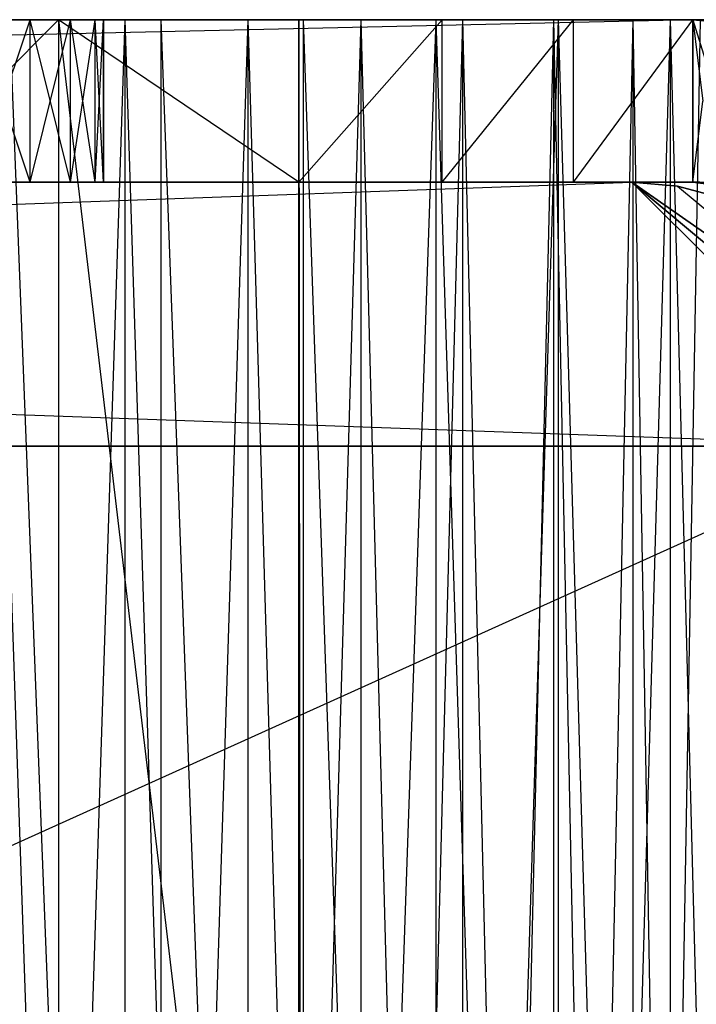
# Model space of a CAD drawing. Extents: x -125 to 125, y -143 to 0.
# Tile 362 of 406: x 14.39 to 17.72, y -4.85 to 0. Entities that reach past the tile are written whole.
import ezdxf

# ---------------------------------------------------------------- set-up
doc = ezdxf.new("R2010")
doc.units = 0
doc.header["$LTSCALE"] = 25.4
doc.layers.get('0').update_dxf_attribs({"linetype": 'CONTINUOUS'})

# ---------------------------------------------------------------- blocks, each defined once
blk = doc.blocks.new('NL2500027000_STL_3')
at = {"color": 0}
for p, q in [((13.0694, 0, -19.5913), (14.5782, 0, -11.3897)), ((13.0694, 0, -19.5913), (14.5782, 0, -11.3897)), ((13.4728, 0, -19.7137), (15.7602, 0, -12.3132)), ((13.4728, 0, -19.7137), (15.7602, 0, -12.3132)), ((13.4728, 0, -19.7137), (14.5782, 0, -11.3897)), ((13.4728, 0, -19.7137), (14.5782, 0, -11.3897)), ((13.7801, 0, -12.3433), (14.5782, 0, -11.3897)), ((13.7801, -0.8, -12.3433), (14.5782, 0, -11.3897)), ((13.7801, 0, -12.3433), (14.5782, 0, -11.3897)), ((13.7801, -0.8, -12.3433), (14.5782, 0, -11.3897)), ((13.8445, 0, -19.9123), (15.7602, 0, -12.3132)), ((13.8445, 0, -19.9123), (15.7602, 0, -12.3132)), ((14.1703, 0, -20.1797), (15.7602, 0, -12.3132)), ((14.1703, 0, -20.1797), (15.7602, 0, -12.3132)), ((14.4377, 0, -20.5055), (15.7602, 0, -12.3132)), ((14.4377, 0, -20.5055), (15.7602, 0, -12.3132)), ((14.9039, 0, -10.9601), (14.5782, -10, -11.3897)), ((14.9039, 0, -10.9601), (14.5782, -10, -11.3897)), ((14.9039, 0, -10.9601), (14.5782, 0, -11.3897)), ((14.5782, 0, -11.3897), (14.5782, -10, -11.3897)), ((15.7602, 0, -12.3132), (14.5782, 0, -11.3897)), ((14.5782, 0, -11.3897), (15.7828, 0, -12.2843)), ((14.5782, 0, -11.3897), (15.7828, 0, -12.2843)), ((14.9039, 0, -10.9601), (14.5782, 0, -11.3897)), ((14.5782, 0, -11.3897), (14.5782, -10, -11.3897)), ((14.5782, 0, -11.3897), (15.7602, -10, -12.3132)), ((14.5782, 0, -11.3897), (15.7602, -10, -12.3132)), ((15.7602, 0, -12.3132), (14.5782, 0, -11.3897)), ((15.7602, 0, -12.3132), (14.5782, 0, -11.3897)), ((15.7602, -0.8, -12.3132), (14.5782, 0, -11.3897)), ((14.5782, 0, -11.3897), (14.5782, -0.8, -11.3897)), ((15.7602, -0.8, -12.3132), (14.5782, 0, -11.3897)), ((15.7602, 0, -12.3132), (14.5782, 0, -11.3897)), ((14.5782, 0, -11.3897), (14.5782, -0.8, -11.3897)), ((14.6363, 0, -20.8772), (15.7602, 0, -12.3132)), ((14.6363, 0, -20.8772), (15.7602, 0, -12.3132)), ((15.7602, 0, -12.3132), (14.7587, 0, -21.2806)), ((15.7602, 0, -12.3132), (14.7587, 0, -21.2806)), ((14.8, 0, -24.2), (15.7602, 0, -12.3132)), ((14.8, 0, -24.2), (15.7602, 0, -12.3132)), ((14.8, 0, -21.7), (15.7602, 0, -12.3132)), ((14.8, 0, -21.7), (15.7602, 0, -12.3132)), ((15.5106, 0, -10.0833), (14.9039, -19, -10.9601)), ((15.5106, 0, -10.0833), (14.9039, -19, -10.9601)), ((15.5106, 0, -10.0833), (14.9039, 0, -10.9601)), ((14.9039, 0, -10.9601), (14.9039, -19, -10.9601)), ((14.9039, 0, -10.9601), (14.9039, -19, -10.9601)), ((14.9039, 0, -10.9601), (15.7828, 0, -12.2843)), ((17.0384, 0, -10.4735), (14.9039, 0, -10.9601)), ((15.5106, 0, -10.0833), (14.9039, 0, -10.9601)), ((17.0384, 0, -10.4735), (14.9039, 0, -10.9601)), ((16.4356, 0, -11.3962), (14.9039, 0, -10.9601)), ((16.4356, 0, -11.3962), (14.9039, 0, -10.9601)), ((14.9039, 0, -10.9601), (15.7828, 0, -12.2843)), ((16.0657, 0, -9.1729), (15.5106, -19, -10.0833)), ((16.0657, 0, -9.1729), (15.5106, -19, -10.0833)), ((16.0657, 0, -9.1729), (15.5106, 0, -10.0833)), ((15.5106, 0, -10.0833), (15.5106, -19, -10.0833)), ((15.5106, 0, -10.0833), (15.5106, -19, -10.0833)), ((17.5895, 0, -9.5189), (15.5106, 0, -10.0833)), ((16.0657, 0, -9.1729), (15.5106, 0, -10.0833)), ((17.5895, 0, -9.5189), (15.5106, 0, -10.0833)), ((17.0384, 0, -10.4735), (15.5106, 0, -10.0833)), ((17.0384, 0, -10.4735), (15.5106, 0, -10.0833)), ((15.7602, -10, -12.3132), (15.7602, 0, -12.3132)), ((15.7602, 0, -12.3132), (15.7828, -19, -12.2843)), ((15.7602, 0, -12.3132), (15.7828, 0, -12.2843)), ((15.7602, 0, -12.3132), (15.7828, -19, -12.2843)), ((15.7602, 0, -12.3132), (15.7828, 0, -12.2843)), ((15.7602, -10, -12.3132), (15.7602, 0, -12.3132)), ((15.7602, 0, -12.3132), (16.4661, 0, -11.3519)), ((17.7, 0, -78.2), (15.7602, 0, -12.3132)), ((17.7, 0, -78.2), (15.7602, 0, -12.3132)), ((15.7602, -0.8, -12.3132), (15.7602, 0, -12.3132)), ((15.7602, -0.8, -12.3132), (15.7602, 0, -12.3132)), ((15.7602, 0, -12.3132), (16.4661, 0, -11.3519)), ((15.7828, 0, -12.2843), (15.7828, -19, -12.2843)), ((15.7828, 0, -12.2843), (15.7828, -19, -12.2843)), ((15.7828, 0, -12.2843), (16.4356, 0, -11.3962)), ((16.4356, 0, -11.3962), (15.7828, -19, -12.2843)), ((16.4356, 0, -11.3962), (15.7828, -19, -12.2843)), ((15.7828, 0, -12.2843), (16.4356, 0, -11.3962)), ((16.5675, 0, -8.2321), (16.0657, -19, -9.1729)), ((16.5675, 0, -8.2321), (16.0657, -19, -9.1729)), ((16.5675, 0, -8.2321), (16.0657, 0, -9.1729)), ((16.0657, 0, -9.1729), (16.0657, -19, -9.1729)), ((16.0657, 0, -9.1729), (16.0657, -19, -9.1729)), ((18.0871, 0, -8.5355), (16.0657, 0, -9.1729)), ((16.5675, 0, -8.2321), (16.0657, 0, -9.1729)), ((18.0871, 0, -8.5355), (16.0657, 0, -9.1729)), ((17.5895, 0, -9.5189), (16.0657, 0, -9.1729)), ((17.5895, 0, -9.5189), (16.0657, 0, -9.1729)), ((16.4356, 0, -11.3962), (16.4356, -19, -11.3962)), ((16.4356, 0, -11.3962), (16.4356, -19, -11.3962)), ((16.4356, 0, -11.3962), (17.0384, 0, -10.4735)), ((17.0384, 0, -10.4735), (16.4356, -19, -11.3962)), ((17.0384, 0, -10.4735), (16.4356, -19, -11.3962)), ((16.4356, 0, -11.3962), (17.0384, 0, -10.4735)), ((17.0143, 0, -7.264), (16.5675, -19, -8.2321)), ((17.0143, 0, -7.264), (16.5675, -19, -8.2321)), ((17.0143, 0, -7.264), (16.5675, 0, -8.2321)), ((16.5675, 0, -8.2321), (16.5675, -19, -8.2321)), ((16.5675, 0, -8.2321), (16.5675, -19, -8.2321)), ((18.5299, 0, -7.5262), (16.5675, 0, -8.2321)), ((17.0143, 0, -7.264), (16.5675, 0, -8.2321)), ((18.5299, 0, -7.5262), (16.5675, 0, -8.2321)), ((18.0871, 0, -8.5355), (16.5675, 0, -8.2321)), ((18.0871, 0, -8.5355), (16.5675, 0, -8.2321)), ((17.4045, 0, -6.2717), (17.0143, -19, -7.264)), ((17.4045, 0, -6.2717), (17.0143, -19, -7.264)), ((17.4045, 0, -6.2717), (17.0143, 0, -7.264)), ((17.0143, 0, -7.264), (17.0143, -19, -7.264)), ((17.0143, 0, -7.264), (17.0143, -19, -7.264)), ((18.9163, 0, -6.494), (17.0143, 0, -7.264)), ((17.4045, 0, -6.2717), (17.0143, 0, -7.264)), ((18.9163, 0, -6.494), (17.0143, 0, -7.264)), ((18.5299, 0, -7.5262), (17.0143, 0, -7.264)), ((18.5299, 0, -7.5262), (17.0143, 0, -7.264)), ((17.0384, 0, -10.4735), (17.0384, -19, -10.4735)), ((17.0384, 0, -10.4735), (17.0384, -19, -10.4735)), ((17.0384, 0, -10.4735), (17.5895, 0, -9.5189)), ((17.5895, 0, -9.5189), (17.0384, -19, -10.4735)), ((17.5895, 0, -9.5189), (17.0384, -19, -10.4735)), ((17.0384, 0, -10.4735), (17.5895, 0, -9.5189)), ((17.7369, 0, -5.2585), (17.4045, -19, -6.2717)), ((17.7369, 0, -5.2585), (17.4045, -19, -6.2717)), ((17.7369, 0, -5.2585), (17.4045, 0, -6.2717)), ((17.4045, 0, -6.2717), (17.4045, -19, -6.2717)), ((17.4045, 0, -6.2717), (17.4045, -19, -6.2717)), ((19.2454, 0, -5.4421), (17.4045, 0, -6.2717)), ((17.7369, 0, -5.2585), (17.4045, 0, -6.2717)), ((19.2454, 0, -5.4421), (17.4045, 0, -6.2717)), ((18.9163, 0, -6.494), (17.4045, 0, -6.2717)), ((18.9163, 0, -6.494), (17.4045, 0, -6.2717)), ((17.5895, 0, -9.5189), (17.5895, -19, -9.5189)), ((17.5895, 0, -9.5189), (17.5895, -19, -9.5189)), ((17.5895, 0, -9.5189), (18.0871, 0, -8.5355)), ((17.5895, 0, -9.5189), (18.0871, 0, -8.5355)), ((17.7, 0, -78.2), (-17.7, 0, -78.2)), ((17.7, 0, -78.2), (-17.7, 0, -78.2)), ((17.7, 0, -78.2), (-17.7, -0.8, -78.2)), ((17.7, 0, -78.2), (-17.7, -0.8, -78.2)), ((-9.7806, 0, -74.8087), (17.7, 0, -78.2)), ((-9.7806, 0, -74.8087), (17.7, 0, -78.2)), ((-9.3772, 0, -74.6863), (17.7, 0, -78.2)), ((-9.3772, 0, -74.6863), (17.7, 0, -78.2)), ((-4.0378, 0, -72.2), (17.7, 0, -78.2)), ((-4.0378, 0, -72.2), (17.7, 0, -78.2)), ((11.7, 0, -72.2), (17.7, 0, -78.2)), ((11.7, 0, -72.2), (17.7, 0, -78.2)), ((17.7, 0, -78.2), (12.0902, 0, -72.1616)), ((17.7, 0, -78.2), (12.0902, 0, -72.1616)), ((12.4654, 0, -72.0478), (17.7, 0, -78.2)), ((12.4654, 0, -72.0478), (17.7, 0, -78.2)), ((12.8111, 0, -71.8629), (17.7, 0, -78.2)), ((12.8111, 0, -71.8629), (17.7, 0, -78.2)), ((13.0694, 0, -26.3087), (17.7, 0, -78.2)), ((13.0694, 0, -26.3087), (17.7, 0, -78.2)), ((13.1142, 0, -71.6142), (17.7, 0, -78.2)), ((13.1142, 0, -71.6142), (17.7, 0, -78.2)), ((13.3629, 0, -71.3111), (17.7, 0, -78.2)), ((13.3629, 0, -71.3111), (17.7, 0, -78.2)), ((13.4728, 0, -26.1863), (17.7, 0, -78.2)), ((13.4728, 0, -26.1863), (17.7, 0, -78.2)), ((13.5478, 0, -70.9654), (17.7, 0, -78.2)), ((13.5478, 0, -70.9654), (17.7, 0, -78.2)), ((13.6616, 0, -70.5902), (17.7, 0, -78.2)), ((13.6616, 0, -70.5902), (17.7, 0, -78.2)), ((13.7, 0, -70.2), (17.7, 0, -78.2)), ((13.7, 0, -70.2), (17.7, 0, -78.2)), ((13.7, 0, -53.2), (17.7, 0, -78.2)), ((13.7, 0, -53.2), (17.7, 0, -78.2)), ((17.7, 0, -78.2), (13.8445, 0, -25.9877)), ((17.7, 0, -78.2), (13.8445, 0, -25.9877)), ((14.4377, 0, -20.5055), (14.1703, 0, -20.1797)), ((14.1703, 0, -25.7203), (17.7, 0, -78.2)), ((14.1703, 0, -25.7203), (17.7, 0, -78.2)), ((14.1703, 0, -25.7203), (14.4377, 0, -25.3945)), ((14.1703, -0.8, -25.7203), (14.4377, 0, -25.3945)), ((14.1703, 0, -25.7203), (14.4377, 0, -25.3945)), ((14.1703, -0.8, -25.7203), (14.4377, 0, -25.3945)), ((14.4377, -0.8, -20.5055), (14.1703, 0, -20.1797)), ((14.4377, 0, -20.5055), (14.1703, 0, -20.1797)), ((14.4377, -0.8, -20.5055), (14.1703, 0, -20.1797)), ((14.2477, 0, 11.8006), (14.9039, -19, 10.9601)), ((14.2477, 0, 11.8006), (14.9039, -19, 10.9601)), ((14.2477, 0, 11.8006), (14.9039, 0, 10.9601)), ((15.0821, 0, 13.135), (14.2477, 0, 11.8006)), ((15.0821, 0, 13.135), (14.2477, 0, 11.8006)), ((14.2477, 0, 11.8006), (14.9039, 0, 10.9601)), ((15.0821, 0, 13.135), (14.3357, 0, 13.9459)), ((14.3357, 0, 13.9459), (15.0821, -19, 13.135)), ((14.3357, 0, 13.9459), (15.0821, -19, 13.135)), ((15.0821, 0, 13.135), (14.3357, 0, 13.9459)), ((14.6363, 0, -20.8772), (14.4377, 0, -20.5055)), ((14.4377, 0, -25.3945), (17.7, 0, -78.2)), ((14.4377, 0, -25.3945), (17.7, 0, -78.2)), ((14.4377, 0, -25.3945), (14.6363, 0, -25.0228)), ((14.4377, -0.8, -25.3945), (14.4377, 0, -25.3945)), ((14.4377, -0.8, -25.3945), (14.4377, 0, -25.3945)), ((14.4377, -0.8, -25.3945), (14.6363, 0, -25.0228)), ((14.4377, 0, -25.3945), (14.6363, 0, -25.0228)), ((14.4377, -0.8, -25.3945), (14.6363, 0, -25.0228)), ((14.6363, -0.8, -20.8772), (14.4377, 0, -20.5055)), ((14.6363, 0, -20.8772), (14.4377, 0, -20.5055)), ((14.6363, -0.8, -20.8772), (14.4377, 0, -20.5055)), ((14.4377, -0.8, -20.5055), (14.4377, 0, -20.5055)), ((14.4377, -0.8, -20.5055), (14.4377, 0, -20.5055)), ((14.7587, 0, -21.2806), (14.6363, 0, -20.8772)), ((14.6363, 0, -25.0228), (17.7, 0, -78.2)), ((14.6363, 0, -25.0228), (14.7587, 0, -24.6194)), ((14.6363, 0, -25.0228), (17.7, 0, -78.2)), ((14.6363, -0.8, -25.0228), (14.6363, 0, -25.0228)), ((14.6363, -0.8, -25.0228), (14.6363, 0, -25.0228)), ((14.6363, -0.8, -25.0228), (14.7587, 0, -24.6194)), ((14.6363, 0, -25.0228), (14.7587, 0, -24.6194)), ((14.6363, -0.8, -25.0228), (14.7587, 0, -24.6194)), ((14.7587, -0.8, -21.2806), (14.6363, 0, -20.8772)), ((14.7587, 0, -21.2806), (14.6363, 0, -20.8772)), ((14.7587, -0.8, -21.2806), (14.6363, 0, -20.8772)), ((14.6363, -0.8, -20.8772), (14.6363, 0, -20.8772)), ((14.6363, -0.8, -20.8772), (14.6363, 0, -20.8772)), ((14.7587, 0, -24.6194), (17.7, 0, -78.2)), ((14.7587, 0, -24.6194), (17.7, 0, -78.2)), ((14.7587, 0, -24.6194), (14.8, 0, -24.2)), ((14.8, 0, -21.7), (14.7587, 0, -21.2806)), ((14.7587, -0.8, -24.6194), (14.7587, 0, -24.6194)), ((14.7587, -0.8, -24.6194), (14.7587, 0, -24.6194)), ((14.7587, -0.8, -24.6194), (14.8, 0, -24.2)), ((14.7587, 0, -24.6194), (14.8, 0, -24.2)), ((14.7587, -0.8, -24.6194), (14.8, 0, -24.2)), ((14.8, -0.8, -21.7), (14.7587, 0, -21.2806)), ((14.8, 0, -21.7), (14.7587, 0, -21.2806)), ((14.8, -0.8, -21.7), (14.7587, 0, -21.2806)), ((14.7587, -0.8, -21.2806), (14.7587, 0, -21.2806)), ((14.7587, -0.8, -21.2806), (14.7587, 0, -21.2806)), ((14.8, 0, -24.2), (17.7, 0, -78.2)), ((14.8, 0, -24.2), (17.7, 0, -78.2)), ((14.8, 0, -24.2), (14.8, 0, -21.7)), ((14.8, -0.8, -24.2), (14.8, 0, -24.2)), ((14.8, 0, -21.7), (14.8, -0.8, -21.7)), ((14.8, 0, -24.2), (14.8, 0, -21.7)), ((14.8, 0, -24.2), (14.8, -0.8, -21.7)), ((14.8, 0, -21.7), (14.8, -0.8, -21.7)), ((14.8, 0, -24.2), (14.8, -0.8, -21.7)), ((14.8, -0.8, -24.2), (14.8, 0, -24.2)), ((14.9039, 0, 10.9601), (14.9039, -19, 10.9601)), ((14.9039, 0, 10.9601), (14.9039, -19, 10.9601)), ((14.9039, 0, 10.9601), (15.5106, -19, 10.0833)), ((14.9039, 0, 10.9601), (15.5106, -19, 10.0833)), ((14.9039, 0, 10.9601), (15.5106, 0, 10.0833)), ((15.0821, 0, 13.135), (14.9039, 0, 10.9601)), ((15.7828, 0, 12.2843), (14.9039, 0, 10.9601)), ((15.0821, 0, 13.135), (14.9039, 0, 10.9601)), ((15.7828, 0, 12.2843), (14.9039, 0, 10.9601)), ((16.4356, 0, 11.3962), (14.9039, 0, 10.9601)), ((16.4356, 0, 11.3962), (14.9039, 0, 10.9601)), ((14.9039, 0, 10.9601), (15.5106, 0, 10.0833)), ((15.7828, 0, 12.2843), (15.0821, 0, 13.135)), ((15.0821, 0, 13.135), (15.7828, -19, 12.2843)), ((15.0821, 0, 13.135), (15.7828, -19, 12.2843)), ((15.0821, 0, 13.135), (15.0821, -19, 13.135)), ((15.0821, 0, 13.135), (15.0821, -19, 13.135)), ((15.7828, 0, 12.2843), (15.0821, 0, 13.135)), ((15.5106, 0, 10.0833), (15.5106, -19, 10.0833)), ((15.5106, 0, 10.0833), (15.5106, -19, 10.0833)), ((15.5106, 0, 10.0833), (16.0657, -19, 9.1729)), ((15.5106, 0, 10.0833), (16.0657, -19, 9.1729)), ((15.5106, 0, 10.0833), (16.0657, 0, 9.1729)), ((16.4356, 0, 11.3962), (15.5106, 0, 10.0833)), ((16.4356, 0, 11.3962), (15.5106, 0, 10.0833)), ((17.0384, 0, 10.4735), (15.5106, 0, 10.0833)), ((17.0384, 0, 10.4735), (15.5106, 0, 10.0833)), ((15.5106, 0, 10.0833), (16.0657, 0, 9.1729)), ((15.7602, -0.8, -12.3132), (16.4661, 0, -11.3519)), ((15.7602, -0.8, -12.3132), (16.4661, 0, -11.3519)), ((16.4356, 0, 11.3962), (15.7828, 0, 12.2843)), ((15.7828, 0, 12.2843), (16.4356, -19, 11.3962)), ((15.7828, 0, 12.2843), (16.4356, -19, 11.3962)), ((15.7828, 0, 12.2843), (15.7828, -19, 12.2843)), ((15.7828, 0, 12.2843), (15.7828, -19, 12.2843)), ((16.4356, 0, 11.3962), (15.7828, 0, 12.2843)), ((16.0657, 0, 9.1729), (16.0657, -19, 9.1729)), ((16.0657, 0, 9.1729), (16.0657, -19, 9.1729)), ((16.0657, 0, 9.1729), (16.5675, -19, 8.2321)), ((16.0657, 0, 9.1729), (16.5675, -19, 8.2321)), ((16.0657, 0, 9.1729), (16.5675, 0, 8.2321)), ((17.0384, 0, 10.4735), (16.0657, 0, 9.1729)), ((17.0384, 0, 10.4735), (16.0657, 0, 9.1729)), ((17.5895, 0, 9.5189), (16.0657, 0, 9.1729)), ((17.5895, 0, 9.5189), (16.0657, 0, 9.1729)), ((16.0657, 0, 9.1729), (16.5675, 0, 8.2321)), ((17.0384, 0, 10.4735), (16.4356, 0, 11.3962)), ((16.4356, 0, 11.3962), (17.0384, -19, 10.4735)), ((16.4356, 0, 11.3962), (17.0384, -19, 10.4735)), ((16.4356, 0, 11.3962), (16.4356, -19, 11.3962)), ((16.4356, 0, 11.3962), (16.4356, -19, 11.3962)), ((17.0384, 0, 10.4735), (16.4356, 0, 11.3962)), ((16.4661, 0, -11.3519), (17.7, 0, -78.2)), ((16.4661, 0, -11.3519), (17.7, 0, -78.2)), ((16.4661, 0, -11.3519), (17.1135, 0, -10.3503)), ((16.4661, -0.8, -11.3519), (16.4661, 0, -11.3519)), ((16.4661, -0.8, -11.3519), (16.4661, 0, -11.3519)), ((16.4661, -0.8, -11.3519), (17.1135, 0, -10.3503)), ((16.4661, 0, -11.3519), (17.1135, 0, -10.3503)), ((16.4661, -0.8, -11.3519), (17.1135, 0, -10.3503)), ((16.5675, 0, 8.2321), (16.5675, -19, 8.2321)), ((16.5675, 0, 8.2321), (16.5675, -19, 8.2321)), ((16.5675, 0, 8.2321), (17.0143, -19, 7.264)), ((16.5675, 0, 8.2321), (17.0143, -19, 7.264)), ((16.5675, 0, 8.2321), (17.0143, 0, 7.264)), ((17.5895, 0, 9.5189), (16.5675, 0, 8.2321)), ((17.5895, 0, 9.5189), (16.5675, 0, 8.2321)), ((18.0871, 0, 8.5355), (16.5675, 0, 8.2321)), ((18.0871, 0, 8.5355), (16.5675, 0, 8.2321)), ((16.5675, 0, 8.2321), (17.0143, 0, 7.264)), ((17.0143, 0, 7.264), (17.0143, -19, 7.264)), ((17.0143, 0, 7.264), (17.0143, -19, 7.264)), ((17.0143, 0, 7.264), (17.4045, -19, 6.2717)), ((17.0143, 0, 7.264), (17.4045, -19, 6.2717)), ((17.0143, 0, 7.264), (17.4045, 0, 6.2717)), ((18.0871, 0, 8.5355), (17.0143, 0, 7.264)), ((18.0871, 0, 8.5355), (17.0143, 0, 7.264)), ((18.5299, 0, 7.5262), (17.0143, 0, 7.264)), ((18.5299, 0, 7.5262), (17.0143, 0, 7.264)), ((17.0143, 0, 7.264), (17.4045, 0, 6.2717)), ((17.5895, 0, 9.5189), (17.0384, 0, 10.4735)), ((17.0384, 0, 10.4735), (17.5895, -19, 9.5189)), ((17.0384, 0, 10.4735), (17.5895, -19, 9.5189)), ((17.0384, 0, 10.4735), (17.0384, -19, 10.4735)), ((17.0384, 0, 10.4735), (17.0384, -19, 10.4735)), ((17.5895, 0, 9.5189), (17.0384, 0, 10.4735)), ((17.1135, 0, -10.3503), (17.7, 0, -78.2)), ((17.1135, 0, -10.3503), (17.7, 0, -78.2)), ((17.1135, 0, -10.3503), (17.7, 0, -9.3118)), ((17.1135, -0.8, -10.3503), (17.1135, 0, -10.3503)), ((17.1135, -0.8, -10.3503), (17.1135, 0, -10.3503)), ((17.1135, -0.8, -10.3503), (17.7, 0, -9.3118)), ((17.1135, 0, -10.3503), (17.7, 0, -9.3118)), ((17.1135, -0.8, -10.3503), (17.7, 0, -9.3118)), ((17.4045, 0, 6.2717), (17.4045, -19, 6.2717)), ((17.4045, 0, 6.2717), (17.4045, -19, 6.2717)), ((17.4045, 0, 6.2717), (17.7369, -19, 5.2585)), ((17.4045, 0, 6.2717), (17.7369, -19, 5.2585)), ((17.4045, 0, 6.2717), (17.7369, 0, 5.2585)), ((18.5299, 0, 7.5262), (17.4045, 0, 6.2717)), ((18.5299, 0, 7.5262), (17.4045, 0, 6.2717)), ((18.9163, 0, 6.494), (17.4045, 0, 6.2717)), ((18.9163, 0, 6.494), (17.4045, 0, 6.2717)), ((17.4045, 0, 6.2717), (17.7369, 0, 5.2585)), ((18.0871, 0, 8.5355), (17.5895, 0, 9.5189)), ((17.5895, 0, 9.5189), (18.0871, -19, 8.5355)), ((17.5895, 0, 9.5189), (18.0871, -19, 8.5355)), ((17.5895, 0, 9.5189), (17.5895, -19, 9.5189)), ((17.5895, 0, 9.5189), (17.5895, -19, 9.5189)), ((18.0871, 0, 8.5355), (17.5895, 0, 9.5189)), ((17.7, 0, -9.3118), (17.7, 0, -78.2)), ((17.7, 0, -9.3118), (17.7, 0, -78.2)), ((17.7, 0, -9.3118), (18.0512, -0.0346, -78.2)), ((18.0512, -0.0346, -78.2), (17.7, 0, -78.2)), ((17.7, 0, -9.3118), (18.0512, -0.0346, -78.2)), ((17.7, 0, -9.3118), (17.7737, -0.0015, -9.2336)), ((17.7, 0, -78.2), (17.7, -0.8, -78.2)), ((17.7, 0, -78.2), (17.7, -0.8, -78.2)), ((17.7, 0, -78.2), (17.9588, -0.8341, -78.2)), ((18.0512, -0.0346, -78.2), (17.7, 0, -78.2)), ((17.7, 0, -78.2), (17.9588, -0.8341, -78.2)), ((17.7, -0.8, -9.3118), (17.7, 0, -9.3118)), ((17.7, 0, -9.3118), (17.7737, -0.0015, -9.2336)), ((17.7, 0, -9.3118), (17.7497, -0.4008, -9.244)), ((17.7, 0, -9.3118), (17.7497, -0.4008, -9.244)), ((17.7, -0.8, -9.3118), (17.7, 0, -9.3118)), ((17.7, -0.8, -9.3118), (17.7497, -0.4008, -9.244)), ((17.7, -0.8, -9.3118), (17.7497, -0.4008, -9.244)), ((-18.7, -2.1, -77.2), (17.4, -0.8, -77.2)), ((-18.7, -2.1, -77.2), (17.4, -0.8, -77.2)), ((-17.7, -0.8, -78.2), (17.7, -0.8, -78.2)), ((-17.7, -0.8, -78.2), (17.7, -0.8, -78.2)), ((17.4, -0.8, -78.2), (-17.4, -0.8, -78.2)), ((-17.4, -0.8, -78.2), (17.4, -0.8, -77.2)), ((-17.4, -0.8, -78.2), (17.4, -0.8, -77.2)), ((-17.4, -0.8, -77.2), (17.4, -0.8, -77.2)), ((-17.4, -0.8, -78.2), (18.7, -2.1, -78.2)), ((-17.4, -0.8, -78.2), (18.7, -2.1, -78.2)), ((17.4, -0.8, -78.2), (-17.4, -0.8, -78.2)), ((-17.4, -0.8, -77.2), (17.4, -0.8, -77.2)), ((15.7602, -0.8, -12.3132), (-13.3629, -0.8, -52.0889)), ((15.7602, -0.8, -12.3132), (-13.3629, -0.8, -52.0889)), ((14.5782, -0.8, -11.3897), (-13.3629, -0.8, -52.0889)), ((14.5782, -0.8, -11.3897), (-13.3629, -0.8, -52.0889)), ((-9.7806, -0.8, -74.8087), (17.7, -0.8, -78.2)), ((-9.7806, -0.8, -74.8087), (17.7, -0.8, -78.2)), ((-9.3772, -0.8, -74.6863), (17.7, -0.8, -78.2)), ((-9.3772, -0.8, -74.6863), (17.7, -0.8, -78.2)), ((-9.0055, -0.8, -74.4877), (17.7, -0.8, -78.2)), ((-9.0055, -0.8, -74.4877), (17.7, -0.8, -78.2)), ((-8.6797, -0.8, -74.2203), (17.7, -0.8, -78.2)), ((-8.6797, -0.8, -74.2203), (17.7, -0.8, -78.2)), ((-8.4123, -0.8, -73.8945), (17.7, -0.8, -78.2)), ((-8.4123, -0.8, -73.8945), (17.7, -0.8, -78.2)), ((17.7, -0.8, -78.2), (-8.2137, -0.8, -73.5228)), ((17.7, -0.8, -78.2), (-8.2137, -0.8, -73.5228)), ((17.7, -0.8, -78.2), (-8.0913, -0.8, -73.1194)), ((17.7, -0.8, -78.2), (-8.0913, -0.8, -73.1194)), ((17.1135, -0.8, -10.3503), (10.8623, -0.8, -20.5055)), ((16.4661, -0.8, -11.3519), (10.8623, -0.8, -20.5055)), ((17.1135, -0.8, -10.3503), (10.8623, -0.8, -20.5055)), ((16.4661, -0.8, -11.3519), (10.8623, -0.8, -20.5055)), ((15.7602, -0.8, -12.3132), (10.8623, -0.8, -20.5055)), ((15.7602, -0.8, -12.3132), (10.8623, -0.8, -20.5055)), ((17.1135, -0.8, -10.3503), (11.1297, -0.8, -20.1797)), ((17.1135, -0.8, -10.3503), (11.1297, -0.8, -20.1797)), ((11.4555, -0.8, -19.9123), (17.1135, -0.8, -10.3503)), ((11.4555, -0.8, -19.9123), (17.1135, -0.8, -10.3503)), ((11.7, -0.8, -72.2), (17.7, -0.8, -78.2)), ((11.7, -0.8, -72.2), (17.7, -0.8, -78.2)), ((11.8272, -0.8, -19.7137), (17.1135, -0.8, -10.3503)), ((11.8272, -0.8, -19.7137), (17.1135, -0.8, -10.3503)), ((14.4377, -0.8, -25.3945), (12.0902, -0.8, -51.2384)), ((12.0902, -0.8, -51.2384), (14.6363, -0.8, -25.0228)), ((14.4377, -0.8, -25.3945), (12.0902, -0.8, -51.2384)), ((12.0902, -0.8, -51.2384), (14.6363, -0.8, -25.0228)), ((12.0902, -0.8, -51.2384), (14.7587, -0.8, -24.6194)), ((12.0902, -0.8, -51.2384), (14.7587, -0.8, -24.6194)), ((12.0902, -0.8, -72.1616), (17.7, -0.8, -78.2)), ((12.0902, -0.8, -72.1616), (17.7, -0.8, -78.2)), ((12.2306, -0.8, -19.5913), (17.1135, -0.8, -10.3503)), ((12.2306, -0.8, -19.5913), (17.1135, -0.8, -10.3503)), ((12.4654, -0.8, -51.3522), (14.7587, -0.8, -24.6194)), ((12.4654, -0.8, -51.3522), (14.7587, -0.8, -24.6194)), ((12.4654, -0.8, -72.0478), (17.7, -0.8, -78.2)), ((12.4654, -0.8, -72.0478), (17.7, -0.8, -78.2)), ((12.65, -0.8, -19.55), (17.1135, -0.8, -10.3503)), ((12.65, -0.8, -19.55), (17.1135, -0.8, -10.3503)), ((14.7587, -0.8, -24.6194), (12.8111, -0.8, -51.5371)), ((12.8111, -0.8, -71.8629), (17.7, -0.8, -78.2)), ((14.7587, -0.8, -24.6194), (12.8111, -0.8, -51.5371)), ((12.8111, -0.8, -71.8629), (17.7, -0.8, -78.2)), ((13.0694, -0.8, -19.5913), (17.1135, -0.8, -10.3503)), ((13.0694, -0.8, -19.5913), (17.1135, -0.8, -10.3503)), ((13.1142, -0.8, -51.7858), (14.7587, -0.8, -24.6194)), ((13.1142, -0.8, -51.7858), (14.7587, -0.8, -24.6194)), ((17.7, -0.8, -78.2), (13.1142, -0.8, -71.6142)), ((17.7, -0.8, -78.2), (13.1142, -0.8, -71.6142)), ((13.3629, -0.8, -52.0889), (14.7587, -0.8, -24.6194)), ((13.3629, -0.8, -52.0889), (14.7587, -0.8, -24.6194)), ((13.3629, -0.8, -71.3111), (17.7, -0.8, -78.2)), ((13.3629, -0.8, -71.3111), (17.7, -0.8, -78.2)), ((13.4728, -0.8, -19.7137), (17.1135, -0.8, -10.3503)), ((13.4728, -0.8, -19.7137), (17.1135, -0.8, -10.3503)), ((13.4728, -0.8, -19.7137), (17.7, -0.8, -9.3118)), ((13.4728, -0.8, -19.7137), (17.7, -0.8, -9.3118)), ((13.5478, -0.8, -52.4346), (14.7587, -0.8, -24.6194)), ((13.5478, -0.8, -52.4346), (14.7587, -0.8, -24.6194)), ((13.5478, -0.8, -70.9654), (17.7, -0.8, -78.2)), ((13.5478, -0.8, -70.9654), (17.7, -0.8, -78.2)), ((13.6616, -0.8, -52.8098), (14.7587, -0.8, -24.6194)), ((13.6616, -0.8, -52.8098), (14.7587, -0.8, -24.6194)), ((13.6616, -0.8, -70.5902), (17.7, -0.8, -78.2)), ((13.6616, -0.8, -70.5902), (17.7, -0.8, -78.2)), ((13.7, -0.8, -53.2), (14.7587, -0.8, -24.6194)), ((13.7, -0.8, -53.2), (14.7587, -0.8, -24.6194)), ((13.7, -0.8, -53.2), (17.7, -0.8, -9.3118)), ((13.7, -0.8, -53.2), (17.7, -0.8, -9.3118)), ((13.7, -0.8, -53.2), (17.7, -0.8, -78.2)), ((13.7, -0.8, -53.2), (17.7, -0.8, -78.2)), ((13.7, -0.8, -70.2), (17.7, -0.8, -78.2)), ((13.7, -0.8, -70.2), (17.7, -0.8, -78.2)), ((14.5782, -0.8, -11.3897), (13.7801, -0.8, -12.3433)), ((14.5782, -0.8, -11.3897), (13.7801, -0.8, -12.3433)), ((13.8445, -0.8, -19.9123), (17.7, -0.8, -9.3118)), ((13.8445, -0.8, -19.9123), (17.7, -0.8, -9.3118)), ((14.1703, -0.8, -20.1797), (14.4377, -0.8, -20.5055)), ((17.7, -0.8, -9.3118), (14.1703, -0.8, -20.1797)), ((14.4377, -0.8, -25.3945), (14.1703, -0.8, -25.7203)), ((17.7, -0.8, -9.3118), (14.1703, -0.8, -20.1797)), ((14.4377, -0.8, -25.3945), (14.1703, -0.8, -25.7203)), ((14.1703, -0.8, -20.1797), (14.4377, -0.8, -20.5055)), ((14.4377, -0.8, -20.5055), (17.7, -0.8, -9.3118)), ((14.4377, -0.8, -20.5055), (17.7, -0.8, -9.3118)), ((14.4377, -0.8, -20.5055), (14.6363, -0.8, -20.8772)), ((14.6363, -0.8, -25.0228), (14.4377, -0.8, -25.3945)), ((14.6363, -0.8, -25.0228), (14.4377, -0.8, -25.3945)), ((14.4377, -0.8, -20.5055), (14.6363, -0.8, -20.8772)), ((15.7602, -0.8, -12.3132), (14.5782, -0.8, -11.3897)), ((15.7602, -0.8, -12.3132), (14.5782, -0.8, -11.3897)), ((14.6363, -0.8, -20.8772), (17.7, -0.8, -9.3118)), ((14.6363, -0.8, -20.8772), (17.7, -0.8, -9.3118)), ((14.6363, -0.8, -20.8772), (14.7587, -0.8, -21.2806)), ((14.7587, -0.8, -24.6194), (14.6363, -0.8, -25.0228)), ((14.7587, -0.8, -24.6194), (14.6363, -0.8, -25.0228)), ((14.6363, -0.8, -20.8772), (14.7587, -0.8, -21.2806)), ((14.7587, -0.8, -21.2806), (14.8, -0.8, -21.7)), ((17.7, -0.8, -9.3118), (14.7587, -0.8, -21.2806)), ((17.7, -0.8, -9.3118), (14.7587, -0.8, -21.2806)), ((14.8, -0.8, -24.2), (14.7587, -0.8, -24.6194)), ((14.7587, -0.8, -24.6194), (17.7, -0.8, -9.3118)), ((14.7587, -0.8, -24.6194), (17.7, -0.8, -9.3118)), ((14.8, -0.8, -24.2), (14.7587, -0.8, -24.6194)), ((14.7587, -0.8, -21.2806), (14.8, -0.8, -21.7)), ((14.8, -0.8, -21.7), (17.7, -0.8, -9.3118)), ((14.8, -0.8, -21.7), (17.7, -0.8, -9.3118)), ((14.8, -0.8, -21.7), (14.8, -0.8, -24.2)), ((14.8, -0.8, -24.2), (17.7, -0.8, -9.3118)), ((14.8, -0.8, -24.2), (17.7, -0.8, -9.3118)), ((14.8, -0.8, -21.7), (14.8, -0.8, -24.2)), ((16.4661, -0.8, -11.3519), (15.7602, -0.8, -12.3132)), ((16.4661, -0.8, -11.3519), (15.7602, -0.8, -12.3132)), ((17.1135, -0.8, -10.3503), (16.4661, -0.8, -11.3519)), ((17.1135, -0.8, -10.3503), (16.4661, -0.8, -11.3519)), ((17.7, -0.8, -9.3118), (17.1135, -0.8, -10.3503)), ((17.7, -0.8, -9.3118), (17.1135, -0.8, -10.3503)), ((17.4, -0.8, -78.2), (17.4, -0.8, -77.2)), ((17.4, -0.8, -77.2), (17.6257, -0.8197, -77.2)), ((17.6257, -0.8197, -77.2), (17.4, -0.8, -78.2)), ((17.6257, -0.8197, -77.2), (17.4, -0.8, -78.2)), ((17.6257, -0.8197, -78.2), (17.4, -0.8, -78.2)), ((17.4, -0.8, -78.2), (17.4, -0.8, -77.2)), ((17.4, -0.8, -78.2), (18.7, -2.1, -78.2)), ((17.4, -0.8, -78.2), (18.7, -2.1, -78.2)), ((17.4, -0.8, -78.2), (18.6803, -1.8743, -78.2)), ((17.4, -0.8, -78.2), (18.6803, -1.8743, -78.2)), ((17.4, -0.8, -78.2), (18.6216, -1.6554, -78.2)), ((17.4, -0.8, -78.2), (18.6216, -1.6554, -78.2)), ((17.6257, -0.8197, -78.2), (17.4, -0.8, -78.2)), ((18.7, -2.1, -77.2), (17.4, -0.8, -77.2)), ((18.7, -2.1, -77.2), (17.4, -0.8, -77.2)), ((18.6803, -1.8743, -77.2), (17.4, -0.8, -77.2)), ((18.6803, -1.8743, -77.2), (17.4, -0.8, -77.2)), ((18.6216, -1.6554, -77.2), (17.4, -0.8, -77.2)), ((17.4, -0.8, -77.2), (17.6257, -0.8197, -77.2)), ((18.6216, -1.6554, -77.2), (17.4, -0.8, -77.2)), ((17.6257, -0.8197, -77.2), (17.6257, -0.8197, -78.2)), ((17.6257, -0.8197, -77.2), (17.6257, -0.8197, -78.2)), ((17.6257, -0.8197, -77.2), (17.8446, -0.8784, -77.2)), ((17.8446, -0.8784, -77.2), (17.6257, -0.8197, -78.2)), ((17.8446, -0.8784, -77.2), (17.6257, -0.8197, -78.2)), ((17.8446, -0.8784, -78.2), (17.6257, -0.8197, -78.2)), ((17.6257, -0.8197, -78.2), (18.6216, -1.6554, -78.2)), ((17.6257, -0.8197, -78.2), (18.6216, -1.6554, -78.2)), ((17.8446, -0.8784, -78.2), (17.6257, -0.8197, -78.2)), ((17.6257, -0.8197, -77.2), (17.8446, -0.8784, -77.2)), ((17.6257, -0.8197, -77.2), (18.6216, -1.6554, -77.2)), ((17.6257, -0.8197, -77.2), (18.6216, -1.6554, -77.2)), ((17.7, -0.8, -78.2), (17.7, -0.8, -9.3118)), ((17.7618, -0.8019, -9.1934), (17.7, -0.8, -78.2)), ((17.7, -0.8, -78.2), (17.8183, -0.807, -9.0835)), ((17.7618, -0.8019, -9.1934), (17.7, -0.8, -78.2)), ((17.7355, -0.8006, -9.244), (17.7, -0.8, -78.2)), ((17.7355, -0.8006, -9.244), (17.7, -0.8, -78.2)), ((17.7355, -0.8006, -9.244), (17.7, -0.8, -9.3118)), ((17.7, -0.8, -78.2), (17.7, -0.8, -9.3118)), ((17.9815, -0.8404, -8.7558), (17.7, -0.8, -78.2)), ((17.7, -0.8, -78.2), (17.9588, -0.8341, -78.2)), ((17.9815, -0.8404, -8.7558), (17.7, -0.8, -78.2)), ((17.8906, -0.8183, -8.9402), (17.7, -0.8, -78.2)), ((17.8906, -0.8183, -8.9402), (17.7, -0.8, -78.2)), ((17.7, -0.8, -78.2), (17.8183, -0.807, -9.0835)), ((17.7, -0.8, -78.2), (17.9588, -0.8341, -78.2)), ((17.7355, -0.8006, -9.244), (17.7, -0.8, -9.3118)), ((-18.7, -19, -78.2), (18.7, -2.1, -78.2)), ((-18.7, -19, -78.2), (18.7, -2.1, -78.2)), ((-18.7, -2.1, -78.2), (18.7, -2.1, -78.2)), ((-18.7, -2.1, -78.2), (18.7, -2.1, -78.2)), ((18.7, -2.1, -77.2), (-18.7, -2.1, -77.2)), ((18.7, -2.1, -77.2), (-18.7, -2.1, -77.2))]:
    blk.add_line(p, q, dxfattribs=at)

msp = doc.modelspace()

# ---------------------------------------------------------------- block references
at = {"color": 253}
msp.add_blockref('NL2500027000_STL_3', (0, 0), dxfattribs=at)

doc.saveas('drawing.dxf')
